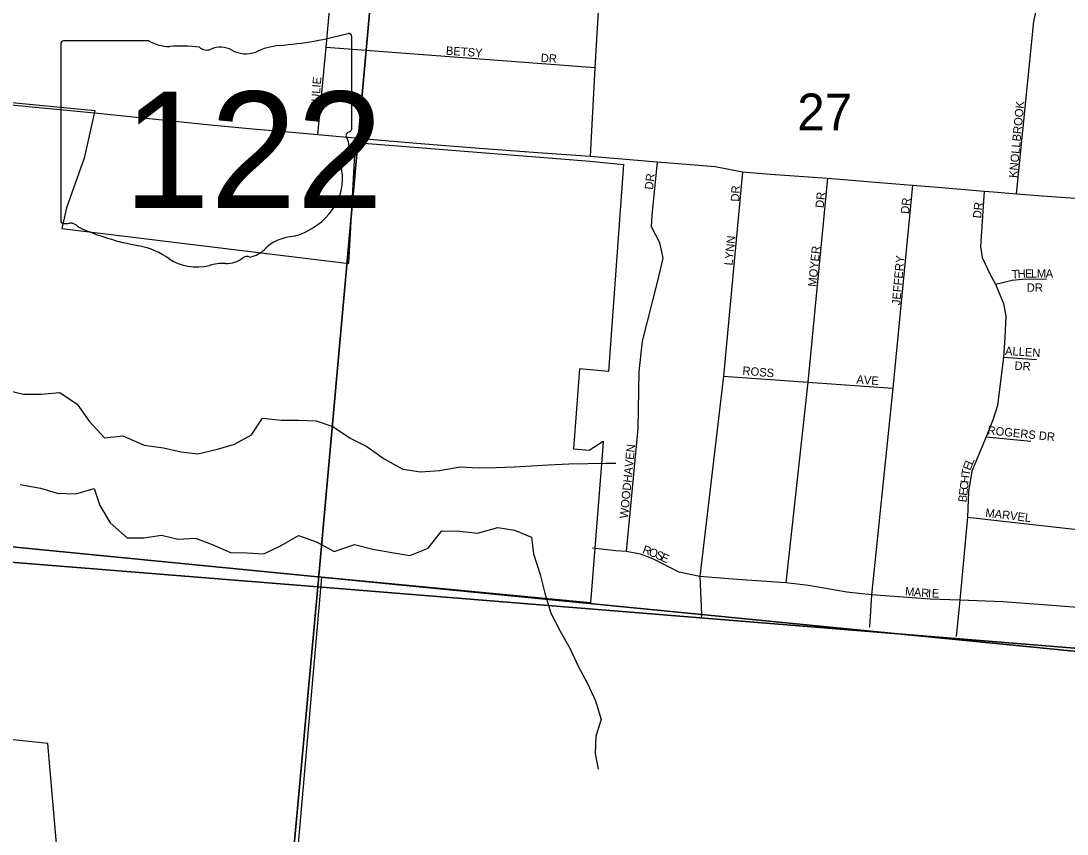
# Model space of a CAD drawing. Extents: x 1310247 to 1664935, y 284496 to 704931.
# Drawn here: x 1459119 to 1465376, y 544833 to 549697 of the extents above; entities that cross this region are included whole.
import ezdxf

# ---------------------------------------------------------------- set-up
doc = ezdxf.new("R2010")
doc.units = 0
for name, color, linetype in [('GM_P_State_Location', 7, 'Continuous'), ('GM_X_Adjacent_County', 7, 'Continuous'), ('GM_X_Airport_Class_2', 7, 'Continuous'), ('GM_X_County', 7, 'Continuous'), ('GM_X_County_Road_Text', 7, 'Continuous'), ('GM_X_Interstate_Shield', 7, 'Continuous'), ('GM_X_Major_Lake_Text', 7, 'Continuous'), ('GM_X_Minor_River_Text', 7, 'Continuous'), ('GM_X_State_Location', 7, 'Continuous'), ('GM_X_Unincorporated_Location', 7, 'Continuous'), ('GM_X_US_Location', 7, 'Continuous')]:
    doc.layers.add(name, color=color, linetype=linetype)

msp = doc.modelspace()

# ---------------------------------------------------------------- linework, layer by layer
at = {"layer": 'GM_X_Adjacent_County'}
for points in [[(1471796.7, 544951.6), (1467963.5, 545563.3), (1466370, 545833.5), (1463189.1, 546145.9), (1455429, 546908), (1453603.1, 547087.4), (1450019.2, 547439.3), (1450130, 548952.3), (1450153.4, 549272.2), (1450226.9, 550277.2), (1450323.8, 551600), (1450375.7, 552147.4), (1450423.8, 552655.3), (1450521.6, 553719.1), (1450664.8, 555272.9), (1450733.7, 556022.1), (1450803.2, 556776.9), (1450871.3, 557516.9), (1450908.9, 557926.3), (1450933.4, 558176.1), (1451171.8, 560612.9), (1451442.1, 563389.7)], [(1449150.2, 537980), (1449486.9, 541354.1), (1449714, 543628.7), (1449829.5, 544701.5), (1449860.9, 545107), (1449884.5, 545413.1), (1449987.8, 546753.2), (1450017.2, 547411.4), (1450018.3, 547426.7), (1450019.2, 547439.3), (1453603.1, 547087.4), (1455429, 546908), (1463189.1, 546145.9), (1466370, 545833.5), (1467963.5, 545563.3), (1471796.7, 544951.6), (1472975.5, 545093.9), (1473021.7, 545101.2), (1474681, 545402.7), (1477411.9, 545798.5), (1481346.1, 544841)]]:
    msp.add_lwpolyline(points, dxfattribs=at)
at = {"layer": 'GM_X_Airport_Class_2'}
for p, q in [((1459357.5, 549560.1), (1459357.5, 548503.5)), ((1459884.3, 549578.3), (1459374.7, 549578.3)), ((1461097.7, 549051.7), (1461097.7, 549604.5)), ((1461097.6, 549051.8), (1461097.7, 549051.7))]:
    msp.add_line(p, q, dxfattribs=at)
for centre, major_axis, start_param, end_param in [((1460477.8, 551018.8), (1845.5, 0), 4.814394, 5.042369), ((1461078.4, 549606.7), (19.4, 0), 6.141152, 7.989035), ((1459377.5, 549562.3), (20.2, 0), 1.712693, 3.28349), ((1460005.7, 549700.9), (195.5, 0), 4.042523, 4.731795), ((1460070.5, 548985.1), (702, 0), 1.404758, 1.657858), ((1460312.7, 549445.7), (117.3, 0), 0.950623, 2.079405), ((1460713.2, 549255.5), (371.3, 0), 1.699011, 2.107814), ((1460229.9, 549567.8), (56.4, 0), 3.836095, 5.185415), ((1460464.1, 549613.2), (141.1, 0), 4.081561, 5.145723), ((1461077.1, 549049.6), (20.7, 0), 5.05454, 6.418171), ((1461093.3, 549011.1), (30, 0), 1.883978, 3.671073), ((1460902.5, 548941.3), (180, 0), 5.934695, 6.695948), ((1461167.1, 548820.4), (130.9, 0), 2.387724, 3.262537), ((1460581.2, 548750.1), (461.6, 0), 5.101752, 6.440018), ((1459377.6, 548501.1), (20.3, 0), 3.00124, 4.508301), ((1459380.7, 548609.2), (155.2, 0), 4.665946, 4.897461), ((1459412.5, 548442.5), (56, 0), 0.519207, 1.627899), ((1460119.1, 549391.8), (1332.7, 0), 4.195997, 4.488961), ((1460775.9, 548206.8), (252.8, 0), 1.647645, 2.488434), ((1459721.8, 548028.8), (417, 0), 0.823519, 1.323587), ((1460455.6, 548401), (149.1, 0), 4.937069, 5.64225), ((1460172.7, 548437.2), (264.6, 0), 4.026481, 4.996735), ((1460325.6, 548071.9), (217.4, 0), 1.495662, 1.94098), ((1460345, 548358.1), (141, 0), 4.691044, 5.507374), ((1460472.5, 548255.8), (39.7, 0), 1.147584, 2.315152)]:
    msp.add_ellipse(centre, major_axis=major_axis, ratio=0.8, start_param=start_param, end_param=end_param, dxfattribs=at)
at = {"layer": 'GM_X_County'}
for points in [[(1455909.1, 552113.5), (1461382.4, 551715.7), (1460895.5, 546311.1), (1455428.9, 546751.1)], [(1466929.1, 551282.5), (1466381.8, 545866.6), (1460895.5, 546311.1), (1461382.4, 551715.7)], [(1455428.9, 546751.1), (1460895.5, 546311.1), (1460408.8, 541009.4), (1454933.3, 541401.6)], [(1460895.5, 546311.1), (1466381.8, 545866.6), (1465855.9, 540505.8), (1460408.8, 541009.4)]]:
    msp.add_lwpolyline(points, close=True, dxfattribs=at)
at = {"layer": 'GM_X_County_Road_Text'}
msp.add_lwpolyline([(1461858.8, 557003.3), (1461378.4, 551845.3), (1461382.3, 551761.3), (1461421.7, 551715.4), (1461601.4, 551690.5), (1462324.3, 551638), (1462359.7, 551607.8), (1462347.9, 551353.3), (1462330.9, 551148.6), (1462305.9, 550731.4), (1462333.5, 550673.7), (1462418.8, 550633), (1462616.3, 550542), (1462581.3, 549926.3), (1462551.3, 549416.9), (1462524.7, 548887.2)], dxfattribs=at)
at = {"layer": 'GM_X_Interstate_Shield'}
msp.add_lwpolyline([(1458708.5, 549229.2), (1459247.7, 549178), (1459578.3, 549144.9), (1460234, 549078.2), (1460503.8, 549051.1), (1460717.9, 549033.4), (1460894.2, 549017.2), (1461203.9, 548989.1), (1461535.8, 548961.6), (1461836.2, 548937.9), (1462211.5, 548909.1), (1462524.7, 548887.2), (1462923.6, 548853.1), (1463272, 548825.6), (1463433.9, 548795.1), (1463602, 548781), (1463944.1, 548755.6), (1464301.3, 548726.4), (1464452.4, 548714.3), (1464577.1, 548704.3), (1464879.6, 548678.5), (1464936.6, 548673.7), (1465073.1, 548663.1), (1465228.4, 548651.1), (1465482.2, 548633.6)], dxfattribs=at)
at = {"layer": 'GM_X_Major_Lake_Text'}
for points in [[(1459044.5, 549210.7), (1459562.1, 549160.2), (1459498.2, 548876.4), (1459391.7, 548578.5), (1459364.8, 548455.9), (1461081.1, 548245.2), (1461120.6, 548969.4), (1462523.7, 548857.8), (1462722.5, 548839), (1462633.5, 547600.6), (1462459.3, 547616.6), (1462423.7, 547137.9), (1462518.3, 547129.3), (1462602.4, 547183.4), (1462598, 547123.5), (1462525.5, 546215.9), (1460917.2, 546370.8), (1460686.1, 543730.2), (1458990.4, 543908.4)], [(1459052.5, 544617.6), (1459348.4, 544591.7), (1459279.8, 545375.6), (1458107.3, 545498.8)]]:
    msp.add_lwpolyline(points, dxfattribs=at)
at = {"layer": 'GM_X_Minor_River_Text'}
for points in [[(1459018.3, 547492.4), (1459134.4, 547464.3), (1459240.5, 547464.3), (1459352.7, 547474.4), (1459454.8, 547404.1), (1459526.9, 547303.8), (1459619, 547203.4), (1459729.1, 547215.4), (1459857.3, 547159.2), (1459971.4, 547143.2), (1460077.5, 547119.1), (1460177.7, 547107), (1460295.8, 547135.1), (1460395.9, 547165.2), (1460498, 547221.4), (1460564.1, 547321.8), (1460678.3, 547309.7), (1460778.4, 547309.7), (1460884.5, 547305.7), (1460984.6, 547271.6), (1461088.8, 547201.3), (1461188.9, 547151.2), (1461291, 547076.9), (1461403.1, 547016.7), (1461509.3, 547000.6), (1461623.4, 547008.7), (1461745.5, 547030.7), (1461853.7, 547024.7), (1461961.8, 547026.7), (1462069.9, 547030.7), (1462172.1, 547036.7), (1462274.2, 547040.8), (1462396.3, 547046.8), (1462510.5, 547048.8), (1462616.6, 547050.8), (1462676.6, 547050.8)], [(1459114.3, 546924.4), (1459236.5, 546902.3), (1459336.6, 546872.2), (1459446.8, 546868.2), (1459556.9, 546900.3), (1459590.9, 546797.9), (1459653, 546695.6), (1459755.1, 546605.2), (1459855.2, 546605.2), (1459959.4, 546621.3), (1460059.5, 546597.2), (1460163.6, 546603.2), (1460263.7, 546565.1), (1460371.9, 546516.9), (1460472, 546514.9), (1460572.1, 546508.9), (1460676.2, 546559.1), (1460778.4, 546619.3), (1460890.5, 546579.1), (1460992.6, 546522.9), (1461114.8, 546565.1), (1461224.9, 546537), (1461337, 546516.9), (1461445.2, 546498.8), (1461555.3, 546543), (1461637.4, 546647.4), (1461741.5, 546645.3), (1461849.6, 546633.3), (1461971.8, 546667.4), (1462071.9, 546651.4), (1462172, 546609.2), (1462184, 546508.9), (1462224.1, 546386.4), (1462252.1, 546274), (1462288.1, 546153.6), (1462344.2, 546047.2), (1462402.3, 545944.8), (1462452.3, 545838.5), (1462508.4, 545734.1), (1462556.4, 545629.7), (1462590.5, 545519.3), (1462558.4, 545418.9), (1462554.4, 545314.6), (1462572.4, 545222.3)]]:
    msp.add_lwpolyline(points, dxfattribs=at)
at = {"layer": 'GM_X_State_Location'}
for points in [[(1460894.2, 549017.2), (1460944.4, 549537.7), (1460990.7, 550055), (1461065.4, 550841.5)], [(1465073.1, 548663.1), (1465177.1, 549692.4), (1465216.9, 549880.8), (1465249.5, 549999.1), (1465256.7, 550074.5)], [(1462551.3, 549416.9), (1460944.4, 549537.7)], [(1462923.6, 548853.1), (1462892.7, 548533.8), (1462888.7, 548466.3), (1462937.6, 548371.4), (1462957.5, 548278.7), (1462928.5, 548150.9), (1462834, 547781.8), (1462815.8, 547599.6), (1462808, 547258.6), (1462739.3, 546523)], [(1463433.9, 548795.1), (1463321, 547572.8), (1463179.7, 546374.7), (1463189.1, 546145.9), (1463186.9, 546122.2)], [(1463944.1, 548755.6), (1463826.4, 547536.3), (1463694.7, 546335.6)], [(1464452.4, 548714.3), (1464333.5, 547499.7), (1464207.4, 546263.3), (1464193.7, 546071.1)], [(1464879.6, 548678.5), (1464858.7, 548347.6), (1464869.2, 548281.1), (1464916.8, 548179.4), (1464947.6, 548121.4), (1464995.3, 548006.7), (1465009.2, 547931.3), (1465004.6, 547802.4), (1464994.9, 547686.3), (1464960.3, 547397.6), (1464934.3, 547314.3), (1464892.5, 547208.9), (1464805.9, 547004.1), (1464787.1, 546882.9), (1464779.6, 546728.5), (1464735.5, 546232.2), (1464713.4, 546015)], [(1464947.6, 548121.4), (1465047.2, 548146.8), (1465127.5, 548154.6), (1465253.7, 548151.6)], [(1464994.9, 547686.3), (1465194, 547672.3)], [(1463321, 547572.8), (1463826.4, 547536.3), (1464333.5, 547499.7)], [(1464892.5, 547208.9), (1465159.5, 547183.2)], [(1464779.6, 546728.5), (1465774.8, 546617.2)], [(1466384.2, 546089.2), (1465732.4, 546164.4), (1465590.4, 546175.9), (1465259.9, 546201.5), (1464992.6, 546221.8), (1464735.5, 546232.2), (1464557.5, 546239.2), (1464207.4, 546263.3), (1464059.1, 546279.8), (1463830.2, 546319.7), (1463694.7, 546335.6), (1463403.3, 546355.9), (1463179.7, 546374.7), (1463056.2, 546400.3), (1462898.9, 546478.6), (1462825.8, 546506.5), (1462739.3, 546523), (1462676.8, 546528.3), (1462537.5, 546543.3)]]:
    msp.add_lwpolyline(points, dxfattribs=at)

# ---------------------------------------------------------------- texts
at = {"layer": 'GM_P_State_Location'}
for s, rotation, p in [('BETSY', 356.10187, (1461659.7, 549495)), ('DR', 356.98902, (1462227.2, 549451)), ('JULIE', 85.36739, (1460901.7, 549178.4)), ('KNOLLBROOK', 84.58887, (1465077.3, 548756.1)), ('DR', 83.9832, (1462899.3, 548685.8)), ('DR', 86.98901, (1463414.2, 548615)), ('DR', 83.99338, (1463920.1, 548575.9)), ('DR', 83.9832, (1464430.5, 548540.6)), ('DR', 83.982, (1464861.7, 548514.3)), ('LYNN', 84.14739, (1463374.7, 548232.6)), ('MOYER', 84.2881, (1463876.1, 548105)), ('JEFFERY', 84.98955, (1464377.7, 547994.9)), ('T', 2.89789, (1465046.5, 548156.8)), ('H', 2.88642, (1465081.6, 548158.6)), ('E', 0.57376, (1465125, 548160.8)), ('L', 0.13661, (1465160.1, 548161.2)), ('M', 0.00001, (1465195.3, 548161.3)), ('A', 0.00001, (1465248.1, 548161.3)), ('DR', 0.00001, (1465135, 548076.8)), ('ALLEN', 356.26572, (1465003.7, 547699.7)), ('ROSS', 355.09737, (1463433, 547581)), ('DR', 356.97755, (1465060.7, 547610.5)), ('AVE', 356.05688, (1464114.9, 547528.3)), ('ROGERS DR', 354.14463, (1464898.4, 547224.6)), ('WOODHAVEN', 84.41103, (1462749.7, 546719)), ('E', 69.50791, (1464797.6, 547004.9)), ('L', 66.2705, (1464809.6, 547037.2)), ('T', 80.2278, (1464792.2, 546972.6)), ('C', 83.23341, (1464782.5, 546890.2)), ('H', 83.24274, (1464787.2, 546929.6)), ('B', 83.23341, (1464773.7, 546815.9)), ('E', 83.25501, (1464778.4, 546855.3)), ('MARVEL', 353.11815, (1464885.4, 546731.8)), ('R', 339.32172, (1462832.7, 546515.7)), ('O', 338.23917, (1462869.5, 546501.8)), ('S', 335.42715, (1462909.8, 546485.7)), ('E', 334.82796, (1462941.7, 546471.2)), ('M', 355.14862, (1464405.5, 546261.1)), ('A', 355.14197, (1464458.1, 546256.6)), ('R', 355.13754, (1464501.9, 546252.9)), ('I', 357.57146, (1464543.7, 546249.4)), ('E', 359.16616, (1464567.2, 546248.4))]:
    msp.add_text(s, height=50, rotation=rotation, dxfattribs=at).set_placement(p)
at = {"layer": 'GM_X_Airport_Class_2'}
msp.add_text('122', height=696.1, dxfattribs=at).set_placement((1459732.8, 548578))
at = {"layer": 'GM_X_Unincorporated_Location'}
for s in ['s', 'r']:
    msp.add_text(s, height=1, dxfattribs=at).set_placement((1460208.1, 548961.5))
msp.add_text('122', height=1, rotation=0.00001, dxfattribs=at).set_placement((1459855.1, 548888.8))
at = {"layer": 'GM_X_US_Location'}
msp.add_text('27', height=221, rotation=0.00001, dxfattribs=at).set_placement((1463762.2, 549041.6))

doc.saveas('drawing.dxf')
